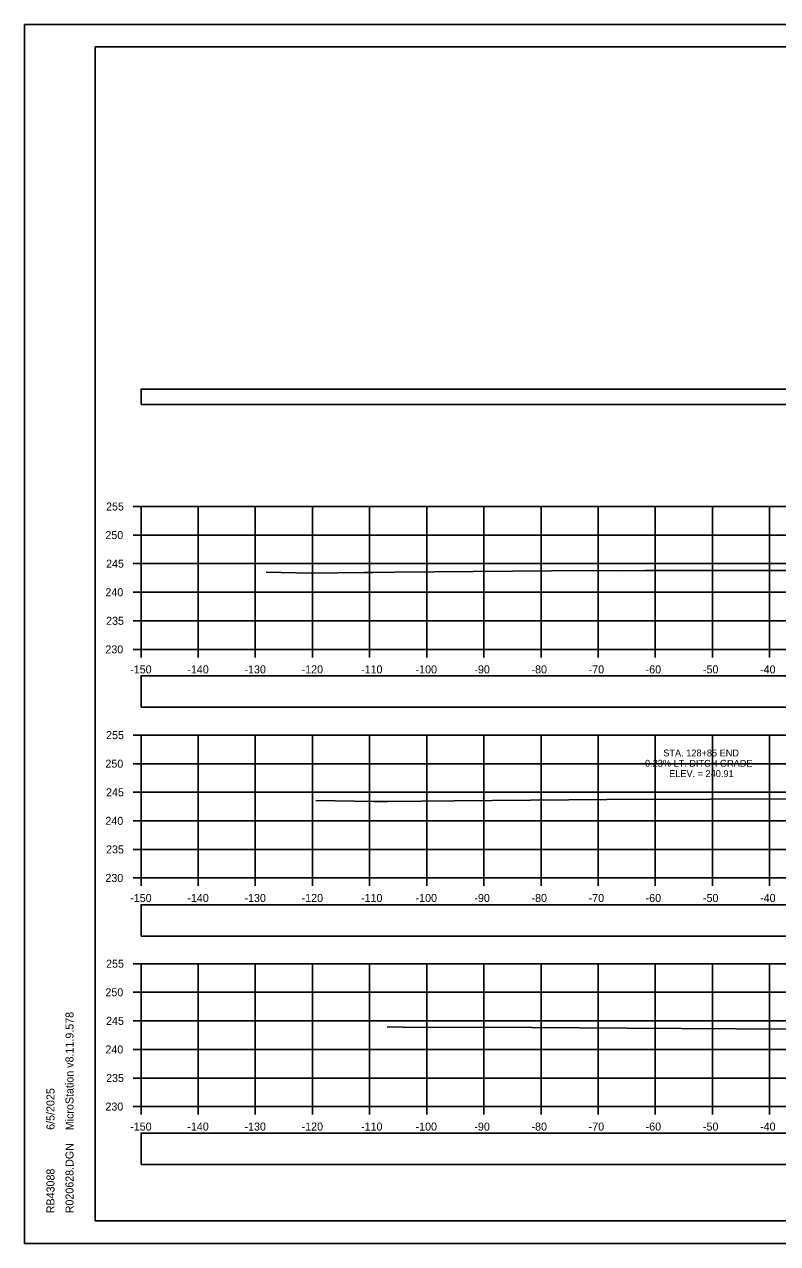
# Model space of a CAD drawing. Extents: x 1369627 to 1374022, y 380035 to 398173.
# Drawn here: x 1370008.8 to 1370140.6, y 382381.6 to 382594.9 of the extents above; entities that cross this region are included whole.
import ezdxf

# ---------------------------------------------------------------- set-up
doc = ezdxf.new("R2010")
doc.units = 0
for name, color, linetype in [('Default', 7, 'Continuous'), ('R_Axis', 7, 'Continuous'), ('R_Axis Annot', 7, 'Continuous'), ('R_Border', 7, 'Continuous'), ('R_Exist Surface', 7, 'Continuous'), ('R_Grid', 7, 'Continuous'), ('R_No Plot', 7, 'Continuous'), ('R_Xsect Elev', 7, 'Continuous')]:
    doc.layers.add(name, color=color, linetype=linetype)

msp = doc.modelspace()

# ---------------------------------------------------------------- linework, layer by layer
at = {"layer": 'Default'}
for points in [[(1370029.24, 382528.42), (1370329.24, 382528.42), (1370329.24, 382531.12), (1370029.24, 382531.12)], [(1370029.24, 382475.43), (1370329.24, 382475.43), (1370329.24, 382480.95), (1370029.24, 382480.95)], [(1370029.24, 382435.36), (1370329.24, 382435.36), (1370329.24, 382440.89), (1370029.24, 382440.89)], [(1370029.24, 382395.42), (1370329.24, 382395.42), (1370329.24, 382400.94), (1370029.24, 382400.94)]]:
    msp.add_lwpolyline(points, close=True, dxfattribs=at)
at = {"layer": 'R_Axis'}
for p, q in [((1370027.84, 382510.57), (1370029.24, 382510.57)), ((1370029.24, 382485.57), (1370029.24, 382510.57)), ((1370027.84, 382505.57), (1370029.24, 382505.57)), ((1370027.84, 382500.57), (1370029.24, 382500.57)), ((1370027.84, 382495.57), (1370029.24, 382495.57)), ((1370027.84, 382490.57), (1370029.24, 382490.57)), ((1370027.84, 382485.57), (1370029.24, 382485.57)), ((1370029.24, 382485.57), (1370329.24, 382485.57)), ((1370029.24, 382484.17), (1370029.24, 382485.57)), ((1370039.24, 382484.17), (1370039.24, 382485.57)), ((1370049.24, 382484.17), (1370049.24, 382485.57)), ((1370059.24, 382484.17), (1370059.24, 382485.57)), ((1370069.24, 382484.17), (1370069.24, 382485.57)), ((1370079.24, 382484.17), (1370079.24, 382485.57)), ((1370089.24, 382484.17), (1370089.24, 382485.57)), ((1370099.24, 382484.17), (1370099.24, 382485.57)), ((1370109.24, 382484.17), (1370109.24, 382485.57)), ((1370119.24, 382484.17), (1370119.24, 382485.57)), ((1370129.24, 382484.17), (1370129.24, 382485.57)), ((1370139.24, 382484.17), (1370139.24, 382485.57)), ((1370027.84, 382470.57), (1370029.24, 382470.57)), ((1370029.24, 382445.57), (1370029.24, 382470.57)), ((1370027.84, 382465.57), (1370029.24, 382465.57)), ((1370027.84, 382460.57), (1370029.24, 382460.57)), ((1370027.84, 382455.57), (1370029.24, 382455.57)), ((1370027.84, 382450.57), (1370029.24, 382450.57)), ((1370027.84, 382445.57), (1370029.24, 382445.57)), ((1370029.24, 382445.57), (1370329.24, 382445.57)), ((1370029.24, 382444.17), (1370029.24, 382445.57)), ((1370039.24, 382444.17), (1370039.24, 382445.57)), ((1370049.24, 382444.17), (1370049.24, 382445.57)), ((1370059.24, 382444.17), (1370059.24, 382445.57)), ((1370069.24, 382444.17), (1370069.24, 382445.57)), ((1370079.24, 382444.17), (1370079.24, 382445.57)), ((1370089.24, 382444.17), (1370089.24, 382445.57)), ((1370099.24, 382444.17), (1370099.24, 382445.57)), ((1370109.24, 382444.17), (1370109.24, 382445.57)), ((1370119.24, 382444.17), (1370119.24, 382445.57)), ((1370129.24, 382444.17), (1370129.24, 382445.57)), ((1370139.24, 382444.17), (1370139.24, 382445.57)), ((1370027.84, 382430.57), (1370029.24, 382430.57)), ((1370029.24, 382405.57), (1370029.24, 382430.57)), ((1370027.84, 382425.57), (1370029.24, 382425.57)), ((1370027.84, 382420.57), (1370029.24, 382420.57)), ((1370027.84, 382415.57), (1370029.24, 382415.57)), ((1370027.84, 382410.57), (1370029.24, 382410.57)), ((1370027.84, 382405.57), (1370029.24, 382405.57)), ((1370029.24, 382405.57), (1370329.24, 382405.57)), ((1370029.24, 382404.17), (1370029.24, 382405.57)), ((1370039.24, 382404.17), (1370039.24, 382405.57)), ((1370049.24, 382404.17), (1370049.24, 382405.57)), ((1370059.24, 382404.17), (1370059.24, 382405.57)), ((1370069.24, 382404.17), (1370069.24, 382405.57)), ((1370079.24, 382404.17), (1370079.24, 382405.57)), ((1370089.24, 382404.17), (1370089.24, 382405.57)), ((1370099.24, 382404.17), (1370099.24, 382405.57)), ((1370109.24, 382404.17), (1370109.24, 382405.57)), ((1370119.24, 382404.17), (1370119.24, 382405.57)), ((1370129.24, 382404.17), (1370129.24, 382405.57)), ((1370139.24, 382404.17), (1370139.24, 382405.57))]:
    msp.add_line(p, q, dxfattribs=at)
at = {"layer": 'R_Border'}
for p, q in [((1370021.24, 382591.03), (1370337.42, 382591.03)), ((1370021.24, 382385.57), (1370021.24, 382591.03)), ((1370021.24, 382385.57), (1370021.24, 382385.57)), ((1370337.42, 382385.57), (1370021.24, 382385.57))]:
    msp.add_line(p, q, dxfattribs=at)
at = {"layer": 'R_Exist Surface'}
for points in [[(1370051.14, 382499.07), (1370059.03, 382498.91), (1370068.34, 382499.02), (1370069.84, 382499.03), (1370073.69, 382499.07), (1370107.92, 382499.39), (1370112.72, 382499.31), (1370117.54, 382499.35), (1370149.03, 382499.36)], [(1370059.84, 382459.14), (1370069.98, 382458.94), (1370072.49, 382458.96), (1370084.04, 382459.07), (1370110.74, 382459.31), (1370147.06, 382459.42)], [(1370072.31, 382419.51), (1370075.13, 382419.46), (1370097.61, 382419.42), (1370114.32, 382419.27), (1370152.44, 382419.08)]]:
    msp.add_lwpolyline(points, dxfattribs=at)
at = {"layer": 'R_Grid'}
for p, q in [((1370029.24, 382510.57), (1370329.24, 382510.57)), ((1370029.24, 382485.57), (1370029.24, 382510.57)), ((1370039.24, 382485.57), (1370039.24, 382510.57)), ((1370049.24, 382485.57), (1370049.24, 382510.57)), ((1370059.24, 382485.57), (1370059.24, 382510.57)), ((1370069.24, 382485.57), (1370069.24, 382510.57)), ((1370079.24, 382485.57), (1370079.24, 382510.57)), ((1370089.24, 382485.57), (1370089.24, 382510.57)), ((1370099.24, 382485.57), (1370099.24, 382510.57)), ((1370109.24, 382485.57), (1370109.24, 382510.57)), ((1370119.24, 382485.57), (1370119.24, 382510.57)), ((1370129.24, 382485.57), (1370129.24, 382510.57)), ((1370139.24, 382485.57), (1370139.24, 382510.57)), ((1370029.24, 382505.57), (1370329.24, 382505.57)), ((1370029.24, 382500.57), (1370329.24, 382500.57)), ((1370029.24, 382495.57), (1370329.24, 382495.57)), ((1370029.24, 382490.57), (1370329.24, 382490.57)), ((1370029.24, 382485.57), (1370329.24, 382485.57)), ((1370029.24, 382470.57), (1370329.24, 382470.57)), ((1370029.24, 382445.57), (1370029.24, 382470.57)), ((1370039.24, 382445.57), (1370039.24, 382470.57)), ((1370049.24, 382445.57), (1370049.24, 382470.57)), ((1370059.24, 382445.57), (1370059.24, 382470.57)), ((1370069.24, 382445.57), (1370069.24, 382470.57)), ((1370079.24, 382445.57), (1370079.24, 382470.57)), ((1370089.24, 382445.57), (1370089.24, 382470.57)), ((1370099.24, 382445.57), (1370099.24, 382470.57)), ((1370109.24, 382445.57), (1370109.24, 382470.57)), ((1370119.24, 382445.57), (1370119.24, 382470.57)), ((1370129.24, 382445.57), (1370129.24, 382470.57)), ((1370139.24, 382445.57), (1370139.24, 382470.57)), ((1370029.24, 382465.57), (1370329.24, 382465.57)), ((1370029.24, 382460.57), (1370329.24, 382460.57)), ((1370029.24, 382455.57), (1370329.24, 382455.57)), ((1370029.24, 382450.57), (1370329.24, 382450.57)), ((1370029.24, 382445.57), (1370329.24, 382445.57)), ((1370029.24, 382430.57), (1370329.24, 382430.57)), ((1370029.24, 382405.57), (1370029.24, 382430.57)), ((1370039.24, 382405.57), (1370039.24, 382430.57)), ((1370049.24, 382405.57), (1370049.24, 382430.57)), ((1370059.24, 382405.57), (1370059.24, 382430.57)), ((1370069.24, 382405.57), (1370069.24, 382430.57)), ((1370079.24, 382405.57), (1370079.24, 382430.57)), ((1370089.24, 382405.57), (1370089.24, 382430.57)), ((1370099.24, 382405.57), (1370099.24, 382430.57)), ((1370109.24, 382405.57), (1370109.24, 382430.57)), ((1370119.24, 382405.57), (1370119.24, 382430.57)), ((1370129.24, 382405.57), (1370129.24, 382430.57)), ((1370139.24, 382405.57), (1370139.24, 382430.57)), ((1370029.24, 382425.57), (1370329.24, 382425.57)), ((1370029.24, 382420.57), (1370329.24, 382420.57)), ((1370029.24, 382415.57), (1370329.24, 382415.57)), ((1370029.24, 382410.57), (1370329.24, 382410.57)), ((1370029.24, 382405.57), (1370329.24, 382405.57))]:
    msp.add_line(p, q, dxfattribs=at)
at = {"layer": 'R_No Plot'}
for p, q in [((1370008.84, 382594.93), (1370342.17, 382594.93)), ((1370008.84, 382381.6), (1370342.17, 382381.6))]:
    msp.add_line(p, q, dxfattribs=at)
for points in [[(1370008.83, 382594.93), (1370342.17, 382594.93), (1370342.17, 382381.59), (1370008.83, 382381.59)], [(1370255.16, 382591.03), (1370274.78, 382591.03), (1370274.78, 382581.15), (1370290.89, 382581.15), (1370314.09, 382581.15), (1370314.09, 382548.48), (1370337.3, 382548.48), (1370337.42, 382385.57), (1370021.24, 382385.57), (1370021.24, 382591.03)]]:
    msp.add_lwpolyline(points, close=True, dxfattribs=at)

# ---------------------------------------------------------------- texts
at = {"layer": 'R_Axis Annot'}
for s, p in [('255', (1370023.13, 382509.87)), ('250', (1370023.01, 382504.87)), ('245', (1370023.13, 382499.87)), ('240', (1370023.01, 382494.87)), ('235', (1370023.13, 382489.87)), ('230', (1370023.01, 382484.87)), ('-150', (1370027.35, 382481.37)), ('-140', (1370037.35, 382481.37)), ('-130', (1370047.35, 382481.37)), ('-120', (1370057.35, 382481.37)), ('-110', (1370067.75, 382481.37)), ('-100', (1370077.29, 382481.37)), ('-90', (1370087.58, 382481.37)), ('-80', (1370097.58, 382481.37)), ('-70', (1370107.58, 382481.37)), ('-60', (1370117.55, 382481.37)), ('-50', (1370127.58, 382481.37)), ('-40', (1370137.58, 382481.37)), ('255', (1370023.13, 382469.87)), ('250', (1370023.01, 382464.87)), ('245', (1370023.13, 382459.87)), ('240', (1370023.01, 382454.87)), ('235', (1370023.13, 382449.87)), ('230', (1370023.01, 382444.87)), ('-150', (1370027.35, 382441.37)), ('-140', (1370037.35, 382441.37)), ('-130', (1370047.35, 382441.37)), ('-120', (1370057.35, 382441.37)), ('-110', (1370067.75, 382441.37)), ('-100', (1370077.29, 382441.37)), ('-90', (1370087.58, 382441.37)), ('-80', (1370097.58, 382441.37)), ('-70', (1370107.58, 382441.37)), ('-60', (1370117.55, 382441.37)), ('-50', (1370127.58, 382441.37)), ('-40', (1370137.58, 382441.37)), ('255', (1370023.13, 382429.87)), ('250', (1370023.01, 382424.87)), ('245', (1370023.13, 382419.87)), ('240', (1370023.01, 382414.87)), ('235', (1370023.13, 382409.87)), ('230', (1370023.01, 382404.87)), ('-150', (1370027.35, 382401.37)), ('-140', (1370037.35, 382401.37)), ('-130', (1370047.35, 382401.37)), ('-120', (1370057.35, 382401.37)), ('-110', (1370067.75, 382401.37)), ('-100', (1370077.29, 382401.37)), ('-90', (1370087.58, 382401.37)), ('-80', (1370097.58, 382401.37)), ('-70', (1370107.58, 382401.37)), ('-60', (1370117.55, 382401.37)), ('-50', (1370127.58, 382401.37)), ('-40', (1370137.58, 382401.37))]:
    msp.add_text(s, height=1.4, dxfattribs=at).set_placement(p)
at = {"layer": 'R_Border'}
for s, p in [('MicroStation v8.11.9.578', (1370017.43, 382401.43)), ('6/5/2025', (1370014.1, 382401.5)), ('R020628.DGN', (1370017.43, 382386.9)), ('RB43088', (1370014.1, 382386.9))]:
    msp.add_text(s, height=1.4, rotation=90, dxfattribs=at).set_placement(p)
at = {"layer": 'R_Xsect Elev'}
for s, p in [('STA. 128+85 END', (1370120.64, 382466.84)), ('0.23% LT. DITCH GRADE', (1370117.44, 382465.04)), ('ELEV. = 240.91', (1370121.66, 382463.24))]:
    msp.add_text(s, height=1.2, dxfattribs=at).set_placement(p)

doc.saveas('drawing.dxf')
